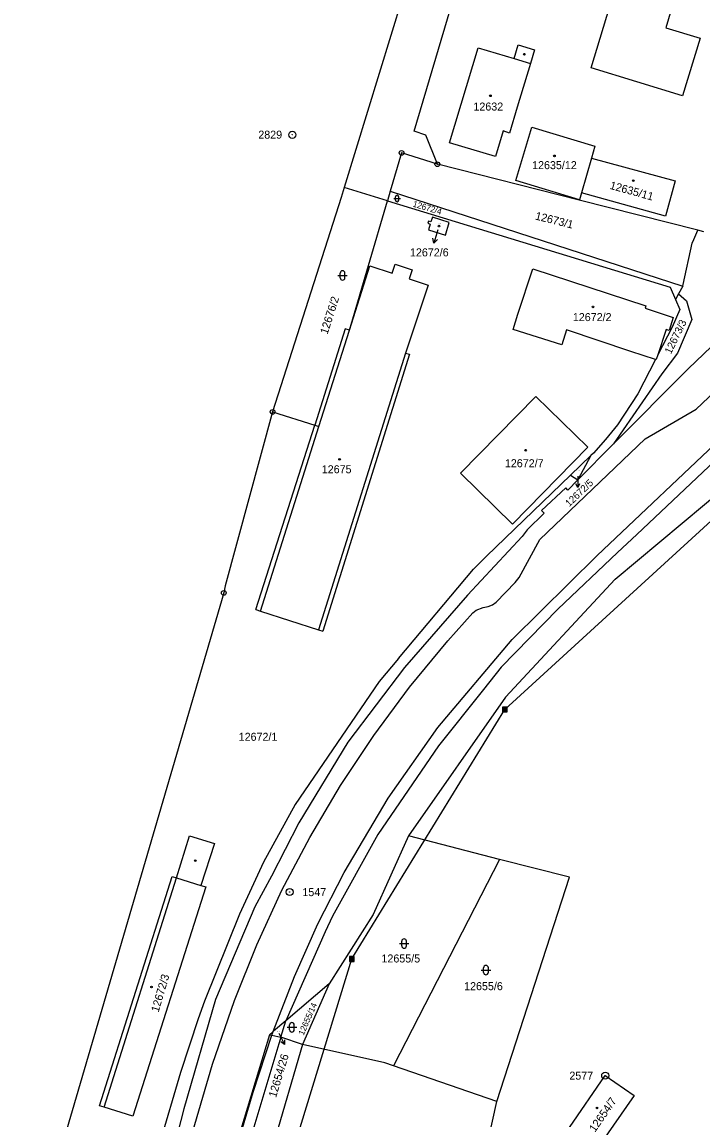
# Model space of a CAD drawing. Extents: x -822293 to -820259, y -1071573 to -1068794.
# Drawn here: x -820509 to -820364.5, y -1069159.7 to -1068926.8 of the extents above; entities that cross this region are included whole.
import ezdxf

# ---------------------------------------------------------------- set-up
doc = ezdxf.new("R2010")
doc.units = 0
for name, color, linetype in [('Vrstva 1', 7, 'Continuous'), ('Vrstva 12', 7, 'Continuous'), ('Vrstva 16', 7, 'Continuous'), ('Vrstva 17', 7, 'Continuous'), ('Vrstva 18', 7, 'Continuous'), ('Vrstva 19', 7, 'Continuous'), ('Vrstva 24', 7, 'Continuous'), ('Vrstva 25', 7, 'Continuous'), ('Vrstva 26', 7, 'Continuous'), ('Vrstva 4', 7, 'Continuous')]:
    doc.layers.add(name, color=color, linetype=linetype)

msp = doc.modelspace()

# ---------------------------------------------------------------- linework, layer by layer
at = {"layer": 'Vrstva 1'}
for p, q in [((-820425.7, -1068950), (-820398.2, -1068857.67)), ((-820388.12, -1068936.55), (-820375.7, -1068895.53)), ((-820366.8, -1068910.12), (-820372.26, -1068928.03)), ((-820427.19, -1068918.31), (-820440.53, -1068961.94)), ((-820365.77, -1069008.99), (-820268.54, -1068916.76)), ((-820372.26, -1068928.03), (-820364.95, -1068930.26)), ((-820418.14, -1068952.44), (-820412.05, -1068932.26)), ((-820412.05, -1068932.26), (-820404.45, -1068934.55)), ((-820404.45, -1068934.55), (-820403.58, -1068931.68)), ((-820403.58, -1068931.68), (-820400.1, -1068932.73)), ((-820364.95, -1068930.26), (-820368.67, -1068942.44)), ((-820400.1, -1068932.73), (-820400.97, -1068935.6)), ((-820400.97, -1068935.6), (-820403.77, -1068944.86)), ((-820368.67, -1068942.44), (-820388.12, -1068936.55)), ((-820403.77, -1068944.86), (-820405.44, -1068950.39)), ((-820423.2, -1068950.8), (-820425.7, -1068950)), ((-820420.75, -1068956.99), (-820423.2, -1068950.8)), ((-820406.8, -1068949.93), (-820408.42, -1068955.35)), ((-820405.44, -1068950.39), (-820406.8, -1068949.93)), ((-820404.11, -1068960.48), (-820400.69, -1068949.1)), ((-820400.69, -1068949.1), (-820387.28, -1068953.13)), ((-820408.42, -1068955.35), (-820418.14, -1068952.44)), ((-820387.28, -1068953.13), (-820388.02, -1068955.68)), ((-820428.35, -1068954.58), (-820430.8, -1068962.7)), ((-820420.75, -1068956.99), (-820428.35, -1068954.58)), ((-820388.02, -1068955.68), (-820390.16, -1068963.09)), ((-820388.02, -1068955.68), (-820370.22, -1068960.52)), ((-820390.61, -1068964.64), (-820420.75, -1068956.99)), ((-820440.53, -1068961.94), (-820441.15, -1068964.03)), ((-820431.34, -1068964.75), (-820440.53, -1068961.94)), ((-820430.8, -1068962.7), (-820431.34, -1068964.75)), ((-820430.8, -1068962.7), (-820368.62, -1068982.86)), ((-820390.59, -1068964.56), (-820404.11, -1068960.48)), ((-820370.22, -1068960.52), (-820372.27, -1068968.05)), ((-820441.15, -1068964.03), (-820455.73, -1069009.58)), ((-820439.43, -1068992.25), (-820431.34, -1068964.75)), ((-820431.34, -1068964.75), (-820371.33, -1068983.13)), ((-820365.47, -1068971.03), (-820390.61, -1068964.64)), ((-820390.16, -1068963.09), (-820390.59, -1068964.56)), ((-820372.27, -1068968.05), (-820390.16, -1068963.09)), ((-820422.65, -1068969.07), (-820422.8, -1068969.53)), ((-820422.8, -1068969.53), (-820422.27, -1068969.69)), ((-820422.1, -1068969.24), (-820422.65, -1068969.07)), ((-820422.27, -1068969.69), (-820422.65, -1068970.92)), ((-820421.8, -1068968.25), (-820422.1, -1068969.24)), ((-820418.24, -1068969.38), (-820421.8, -1068968.25)), ((-820419.02, -1068972.04), (-820418.24, -1068969.38)), ((-820386.8, -1069040.1), (-820311.45, -1068968.62)), ((-820422.65, -1068970.92), (-820419.02, -1068972.04)), ((-820366.29, -1068972.97), (-820365.47, -1068971.03)), ((-820364.13, -1068971.37), (-820365.47, -1068971.03)), ((-820368.55, -1068982.54), (-820366.62, -1068973.76)), ((-820366.62, -1068973.76), (-820366.29, -1068972.97)), ((-820439.43, -1068992.25), (-820435.09, -1068978.59)), ((-820435.09, -1068978.59), (-820430.36, -1068980.15)), ((-820430.36, -1068980.15), (-820429.72, -1068978.21)), ((-820429.72, -1068978.21), (-820426.08, -1068979.41)), ((-820426.08, -1068979.41), (-820426.72, -1068981.35)), ((-820426.72, -1068981.35), (-820422.71, -1068982.68)), ((-820403.63, -1068988.86), (-820400.46, -1068979.2)), ((-820400.46, -1068979.2), (-820376.47, -1068987.08)), ((-820422.71, -1068982.68), (-820427.54, -1068997.08)), ((-820371.33, -1068983.13), (-820370.18, -1068985.74)), ((-820368.62, -1068982.86), (-820369.51, -1068984.51)), ((-820368.62, -1068982.86), (-820368.55, -1068982.54)), ((-820369.51, -1068984.51), (-820370.18, -1068985.74)), ((-820370.18, -1068985.74), (-820369.24, -1068987.87)), ((-820369.51, -1068984.51), (-820367.83, -1068985.98)), ((-820367.83, -1068985.98), (-820366.69, -1068989.97)), ((-820376.47, -1068987.08), (-820376.62, -1068987.56)), ((-820376.62, -1068987.56), (-820370.64, -1068989.52)), ((-820369.24, -1068987.87), (-820370.91, -1068991.59)), ((-820404.64, -1068992.07), (-820403.63, -1068988.86)), ((-820370.64, -1068989.52), (-820371.56, -1068992.32)), ((-820366.69, -1068989.97), (-820369.72, -1068997.13)), ((-820445.9, -1069012.7), (-820439.43, -1068992.25)), ((-820394.33, -1068995.35), (-820404.64, -1068992.07)), ((-820393.31, -1068992.13), (-820394.33, -1068995.35)), ((-820379.64, -1068996.73), (-820393.31, -1068992.13)), ((-820370.91, -1068991.59), (-820373.94, -1068997.47)), ((-820372.18, -1068992.12), (-820373.94, -1068997.47)), ((-820371.56, -1068992.32), (-820372.18, -1068992.12)), ((-820367.52, -1069000.45), (-820358.81, -1068992.13)), ((-820426.68, -1068997.35), (-820445.06, -1069056.13)), ((-820427.54, -1068997.08), (-820426.68, -1068997.35)), ((-820374.43, -1068998.44), (-820379.64, -1068996.73)), ((-820373.94, -1068997.47), (-820374.27, -1068998.49)), ((-820369.72, -1068997.13), (-820373.06, -1069001.47)), ((-820374.43, -1068998.44), (-820378.21, -1069005.78)), ((-820374.27, -1068998.49), (-820374.43, -1068998.44)), ((-820383.37, -1069016.38), (-820367.52, -1069000.45)), ((-820373.06, -1069001.47), (-820383.37, -1069016.38)), ((-820340.83, -1069000.13), (-820378.42, -1069035.59)), ((-820415.82, -1069022.56), (-820399.83, -1069006.28)), ((-820399.83, -1069006.28), (-820388.81, -1069017.1)), ((-820378.21, -1069005.78), (-820382.48, -1069012.3)), ((-820376.62, -1069015.29), (-820365.77, -1069008.99)), ((-820455.73, -1069009.58), (-820465.8, -1069046.5)), ((-820455.73, -1069009.58), (-820446.8, -1069012.41)), ((-820459.28, -1069051.52), (-820446.8, -1069012.41)), ((-820446.8, -1069012.41), (-820445.9, -1069012.7)), ((-820382.48, -1069012.3), (-820385.03, -1069015.47)), ((-820382.99, -1069045.07), (-820345.2, -1069013.46)), ((-820399.02, -1069036.65), (-820376.62, -1069015.29)), ((-820385.03, -1069015.47), (-820387.6, -1069018.31)), ((-820388.81, -1069017.1), (-820404.8, -1069033.39)), ((-820390.95, -1069024), (-820383.37, -1069016.38)), ((-820387.6, -1069018.31), (-820388.15, -1069018.84)), ((-820388.15, -1069018.84), (-820392.45, -1069022.99)), ((-820388.15, -1069018.84), (-820390.95, -1069024)), ((-820404.8, -1069033.39), (-820415.82, -1069022.56)), ((-820410.34, -1069040.24), (-820392.45, -1069022.99)), ((-820392.45, -1069022.99), (-820390.95, -1069024)), ((-820390.95, -1069024), (-820393.03, -1069026.18)), ((-820393.45, -1069025.73), (-820398.62, -1069030.51)), ((-820393.03, -1069026.18), (-820393.45, -1069025.73)), ((-820398.06, -1069031.11), (-820401.66, -1069034.65)), ((-820398.62, -1069030.51), (-820398.06, -1069031.11)), ((-820401.66, -1069034.65), (-820402.74, -1069036.06)), ((-820402.74, -1069036.06), (-820414.35, -1069048.48)), ((-820403.38, -1069044.72), (-820399.02, -1069036.65)), ((-820378.42, -1069035.59), (-820382.49, -1069039.44)), ((-820382.49, -1069039.44), (-820395.14, -1069051.47)), ((-820413.04, -1069042.99), (-820410.34, -1069040.24)), ((-820404.84, -1069057.93), (-820386.8, -1069040.1)), ((-820428.98, -1069061.96), (-820413.04, -1069042.99)), ((-820465.8, -1069046.5), (-820466.09, -1069048.01)), ((-820408.29, -1069049.96), (-820404.24, -1069045.81)), ((-820406.31, -1069070.17), (-820382.99, -1069045.07)), ((-820404.24, -1069045.81), (-820403.38, -1069044.72)), ((-820466.09, -1069048.01), (-820504.69, -1069179.81)), ((-820414.35, -1069048.48), (-820427.73, -1069063.86)), ((-820412.49, -1069051.66), (-820411.04, -1069051.11)), ((-820411.04, -1069051.11), (-820409.95, -1069050.89)), ((-820409.95, -1069050.89), (-820409.03, -1069050.51)), ((-820409.03, -1069050.51), (-820408.29, -1069049.96)), ((-820459.28, -1069051.52), (-820458.33, -1069051.88)), ((-820458.33, -1069051.88), (-820445.97, -1069055.87)), ((-820418.54, -1069058.18), (-820413.21, -1069052.24)), ((-820413.21, -1069052.24), (-820412.49, -1069051.66)), ((-820395.14, -1069051.47), (-820407.2, -1069063.79)), ((-820445.97, -1069055.87), (-820445.06, -1069056.13)), ((-820426.65, -1069068.02), (-820418.54, -1069058.18)), ((-820420.65, -1069076.6), (-820404.84, -1069057.93)), ((-820428.98, -1069061.96), (-820433.09, -1069066.85)), ((-820427.73, -1069063.86), (-820439.74, -1069079.67)), ((-820407.2, -1069063.79), (-820410.94, -1069068.49)), ((-820433.09, -1069066.85), (-820450.93, -1069092.97)), ((-820434.25, -1069078.26), (-820426.65, -1069068.02)), ((-820410.94, -1069068.49), (-820420.5, -1069080.48)), ((-820406.31, -1069070.17), (-820426.9, -1069099.62)), ((-820431.2, -1069091.62), (-820420.65, -1069076.6)), ((-820441.31, -1069088.87), (-820434.25, -1069078.26)), ((-820439.74, -1069079.67), (-820450.17, -1069096.82)), ((-820420.5, -1069080.48), (-820433.36, -1069099.29)), ((-820447.86, -1069099.92), (-820441.31, -1069088.87)), ((-820450.93, -1069092.97), (-820457.64, -1069105.18)), ((-820440.57, -1069107.4), (-820431.2, -1069091.62)), ((-820450.17, -1069096.82), (-820455.94, -1069108.18)), ((-820476.16, -1069108.52), (-820473.41, -1069099.61)), ((-820473.41, -1069099.61), (-820468.1, -1069101.19)), ((-820453.76, -1069111.13), (-820447.86, -1069099.92)), ((-820433.36, -1069099.29), (-820443.02, -1069116.65)), ((-820426.9, -1069099.62), (-820434.36, -1069116.26)), ((-820407.54, -1069104.59), (-820426.9, -1069099.62)), ((-820468.1, -1069101.19), (-820470.98, -1069110.11)), ((-820407.54, -1069104.59), (-820430.04, -1069148.4)), ((-820392.68, -1069108.4), (-820407.54, -1069104.59)), ((-820457.64, -1069105.18), (-820462.73, -1069116.2)), ((-820492.46, -1069156.9), (-820477.06, -1069108.25)), ((-820477.06, -1069108.25), (-820476.16, -1069108.52)), ((-820455.94, -1069108.18), (-820459.48, -1069114.69)), ((-820446.13, -1069118.31), (-820440.57, -1069107.4)), ((-820408.13, -1069156.01), (-820392.68, -1069108.4)), ((-820469.92, -1069110.45), (-820485.4, -1069159.11)), ((-820470.98, -1069110.11), (-820469.92, -1069110.45)), ((-820459.1, -1069122.71), (-820453.76, -1069111.13)), ((-820462.73, -1069116.2), (-820470.19, -1069134.69)), ((-820459.48, -1069114.69), (-820467.84, -1069134.36)), ((-820434.36, -1069116.26), (-820443.72, -1069130.99)), ((-820451.11, -1069129.48), (-820446.13, -1069118.31)), ((-820443.02, -1069116.65), (-820444.56, -1069119.94)), ((-820444.56, -1069119.94), (-820452.91, -1069138.85)), ((-820463.85, -1069134.54), (-820459.1, -1069122.71)), ((-820455.61, -1069141.16), (-820451.11, -1069129.48)), ((-820443.72, -1069130.99), (-820452.91, -1069138.85)), ((-820443.72, -1069130.99), (-820449.36, -1069143.92)), ((-820467.84, -1069134.36), (-820474.58, -1069157.57)), ((-820470.19, -1069134.69), (-820471.55, -1069138.42)), ((-820468.47, -1069148.07), (-820463.85, -1069134.54)), ((-820471.55, -1069138.42), (-820475.28, -1069149.84)), ((-820452.91, -1069138.85), (-820455.53, -1069141.09)), ((-820453.97, -1069142.37), (-820452.91, -1069138.85)), ((-820456.39, -1069141.82), (-820471.89, -1069192.79)), ((-820459.86, -1069154.03), (-820455.89, -1069141.93)), ((-820455.61, -1069141.16), (-820456.39, -1069141.82)), ((-820456.39, -1069141.82), (-820455.89, -1069141.93)), ((-820455.89, -1069141.93), (-820453.97, -1069142.37)), ((-820455.53, -1069141.09), (-820455.61, -1069141.16)), ((-820453.97, -1069142.37), (-820469.32, -1069193.43)), ((-820449.36, -1069143.92), (-820464.35, -1069194.67)), ((-820449.36, -1069143.92), (-820453.97, -1069142.37)), ((-820431.88, -1069147.76), (-820449.36, -1069143.92)), ((-820508.96, -1069284.39), (-820468.47, -1069148.07)), ((-820430.04, -1069148.4), (-820431.88, -1069147.76)), ((-820408.13, -1069156.01), (-820430.04, -1069148.4)), ((-820475.28, -1069149.84), (-820485.8, -1069185.35)), ((-820392.66, -1069161.51), (-820385.1, -1069150.51)), ((-820385.1, -1069150.51), (-820378.98, -1069154.7)), ((-820464.94, -1069171), (-820459.86, -1069154.03)), ((-820423, -1069222.83), (-820408.13, -1069156.01)), ((-820378.98, -1069154.7), (-820386.59, -1069165.67)), ((-820491.5, -1069157.2), (-820492.46, -1069156.9)), ((-820485.4, -1069159.11), (-820491.5, -1069157.2)), ((-820474.58, -1069157.57), (-820478.57, -1069172.82))]:
    msp.add_line(p, q, dxfattribs=at)
at = {"layer": 'Vrstva 12'}
for p, q in [((-820406.43, -1069072.76), (-820302.37, -1068977.65)), ((-820438.93, -1069125.74), (-820406.43, -1069072.76)), ((-820462.25, -1069201.94), (-820438.93, -1069125.74))]:
    msp.add_line(p, q, dxfattribs=at)
at = {"layer": 'Vrstva 16'}
for p, q in [((-820420.63, -1068970.9), (-820421.515, -1068973.766)), ((-820390.95, -1069023.22), (-820390.949, -1069025.62)), ((-820454.41, -1069141.5), (-820453.184, -1069143.906))]:
    msp.add_line(p, q, dxfattribs=at)
for points in [[(-820420.743, -1068972.958), (-820421.515, -1068973.766), (-820421.698, -1068972.663)], [(-820390.549, -1069024.82), (-820390.949, -1069025.62), (-820391.349, -1069024.82)], [(-820453.192, -1069142.9), (-820453.184, -1069143.906), (-820453.994, -1069143.308)]]:
    msp.add_lwpolyline(points, dxfattribs=at)
at = {"layer": 'Vrstva 24'}
for centre, radius in [((-820451.55, -1068950.75), 0.75), ((-820451.55, -1068950.75), 0.0327), ((-820428.35, -1068954.58), 0.5), ((-820428.35, -1068954.58), 0.0327), ((-820420.75, -1068956.99), 0.5), ((-820420.75, -1068956.99), 0.0327), ((-820455.73, -1069009.58), 0.5), ((-820455.73, -1069009.58), 0.0327), ((-820466.09, -1069048.01), 0.5), ((-820466.09, -1069048.01), 0.0327), ((-820452.11, -1069111.52), 0.75), ((-820452.11, -1069111.52), 0.0327), ((-820385.1, -1069150.51), 0.75), ((-820385.1, -1069150.51), 0.0327)]:
    msp.add_circle(centre, radius, dxfattribs=at)
at = {"layer": 'Vrstva 25'}
for p, q in [((-820429.99, -1068964.27), (-820428.59, -1068964.27)), ((-820429.64, -1068964.62), (-820429.64, -1068963.92)), ((-820428.94, -1068964.62), (-820428.94, -1068963.92)), ((-820441.89, -1068980.61), (-820439.89, -1068980.61)), ((-820441.39, -1068981.11), (-820441.39, -1068980.11)), ((-820440.39, -1068981.11), (-820440.39, -1068980.11)), ((-820428.82, -1069122.46), (-820426.82, -1069122.46)), ((-820428.32, -1069122.96), (-820428.32, -1069121.96)), ((-820427.32, -1069122.96), (-820427.32, -1069121.96)), ((-820411.42, -1069128.09), (-820409.42, -1069128.09)), ((-820410.92, -1069128.59), (-820410.92, -1069127.59)), ((-820409.92, -1069128.59), (-820409.92, -1069127.59)), ((-820452.12, -1069140.75), (-820452.12, -1069139.75)), ((-820451.12, -1069140.75), (-820451.12, -1069139.75)), ((-820452.62, -1069140.25), (-820450.62, -1069140.25))]:
    msp.add_line(p, q, dxfattribs=at)
for centre in [(-820402.27, -1068933.64), (-820409.47, -1068942.46), (-820395.88, -1068955.22), (-820379.15, -1068960.48), (-820420.41, -1068970.14), (-820387.71, -1068987.29), (-820401.99, -1069017.72), (-820441.52, -1069019.66), (-820472.15, -1069104.86), (-820481.45, -1069131.67), (-820386.85, -1069157.37)]:
    msp.add_circle(centre, 0.175, dxfattribs=at)
for centre, radius, start, end in [((-820429.29, -1068963.92), 0.35, 0, 180), ((-820429.29, -1068964.62), 0.35, 180, 0), ((-820440.89, -1068980.11), 0.5, 0, 180), ((-820440.89, -1068981.11), 0.5, 180, 0), ((-820427.82, -1069121.96), 0.5, 0, 180), ((-820427.82, -1069122.96), 0.5, 180, 0), ((-820410.42, -1069127.59), 0.5, 0, 180), ((-820410.42, -1069128.59), 0.5, 180, 0), ((-820451.62, -1069139.75), 0.5, 0, 180), ((-820451.62, -1069140.75), 0.5, 180, 0)]:
    msp.add_arc(centre, radius, start, end, dxfattribs=at)
at = {"layer": 'Vrstva 26'}
for points in [[(-820405.93, -1069072.26), (-820406.93, -1069072.26), (-820406.93, -1069073.26), (-820405.93, -1069073.26)], [(-820406.13, -1069072.46), (-820406.73, -1069072.46), (-820406.73, -1069073.06), (-820406.13, -1069073.06)], [(-820406.53, -1069072.86), (-820406.33, -1069072.86), (-820406.33, -1069072.66), (-820406.53, -1069072.66)], [(-820438.43, -1069125.24), (-820439.43, -1069125.24), (-820439.43, -1069126.24), (-820438.43, -1069126.24)], [(-820438.63, -1069125.44), (-820439.23, -1069125.44), (-820439.23, -1069126.04), (-820438.63, -1069126.04)], [(-820439.03, -1069125.84), (-820438.83, -1069125.84), (-820438.83, -1069125.64), (-820439.03, -1069125.64)]]:
    msp.add_lwpolyline(points, close=True, dxfattribs=at)
at = {"layer": 'Vrstva 4'}
for p, q in [((-820404.45, -1068934.55), (-820400.97, -1068935.6)), ((-820440.32, -1068991.97), (-820446.8, -1069012.41)), ((-820439.43, -1068992.25), (-820440.32, -1068991.97)), ((-820427.54, -1068997.08), (-820445.97, -1069055.87)), ((-820458.33, -1069051.88), (-820445.9, -1069012.7)), ((-820491.5, -1069157.2), (-820476.16, -1069108.52)), ((-820476.16, -1069108.52), (-820470.98, -1069110.11)), ((-820455.89, -1069141.93), (-820455.61, -1069141.16))]:
    msp.add_line(p, q, dxfattribs=at)

# ---------------------------------------------------------------- texts
at = {"layer": 'Vrstva 16'}
msp.add_text('12672/6', height=1.7, dxfattribs=at).set_placement((-820426.564, -1068976.56))
for s, height, rotation, p in [('12672/5', 1.5, 43.63857, (-820392.745, -1069029.826)), ('12654/26', 1.7, 73.26783, (-820455.007, -1069155.284))]:
    msp.add_text(s, height=height, rotation=rotation, dxfattribs=at).set_placement(p)
at = {"layer": 'Vrstva 17'}
for s, p in [('2829', (-820458.771, -1068951.57)), ('1547', (-820449.409, -1069112.39)), ('2577', (-820392.716, -1069151.36))]:
    msp.add_text(s, height=1.7, dxfattribs=at).set_placement(p)
at = {"layer": 'Vrstva 18'}
for s, height, rotation, p in [('12672/4', 1.3, 343.66005, (-820426.074, -1068965.975)), ('12673/1', 1.7, 346.1238, (-820400.086, -1068968.71)), ('12676/2', 1.7, 72.3042, (-820444.077, -1068993.228)), ('12673/3', 1.6, 63.94212, (-820371.155, -1068997.432)), ('12655/14', 1.3, 66.40578, (-820449.149, -1069142.053))]:
    msp.add_text(s, height=height, rotation=rotation, dxfattribs=at).set_placement(p)
for s, height, p in [('12672/5', 0.1, (-820390.845, -1069022.15)), ('12655/5', 1.7, (-820432.618, -1069126.48)), ('12655/6', 1.7, (-820415.066, -1069132.36)), ('12654/26', 0.1, (-820454.715, -1069141.14))]:
    msp.add_text(s, height=height, dxfattribs=at).set_placement(p)
at = {"layer": 'Vrstva 19'}
for s, height, p in [('12632', 1.7, (-820413.09, -1068945.6)), ('12635/12', 1.7, (-820400.628, -1068958.04)), ('12672/6', 0.1, (-820420.453, -1068969.58)), ('12672/2', 1.7, (-820391.978, -1068990.3)), ('12675', 1.7, (-820445.295, -1069022.61)), ('12672/7', 1.7, (-820406.408, -1069021.33)), ('12672/1', 1.7, (-820462.936, -1069079.41))]:
    msp.add_text(s, height=height, dxfattribs=at).set_placement(p)
for s, rotation, p in [('12635/11', 344.51955, (-820384.253, -1068962.205)), ('12672/3', 73.62504, (-820479.947, -1069137.149)), ('12654/7', 55.23309, (-820387.274, -1069162.636))]:
    msp.add_text(s, height=1.7, rotation=rotation, dxfattribs=at).set_placement(p)

doc.saveas('drawing.dxf')
